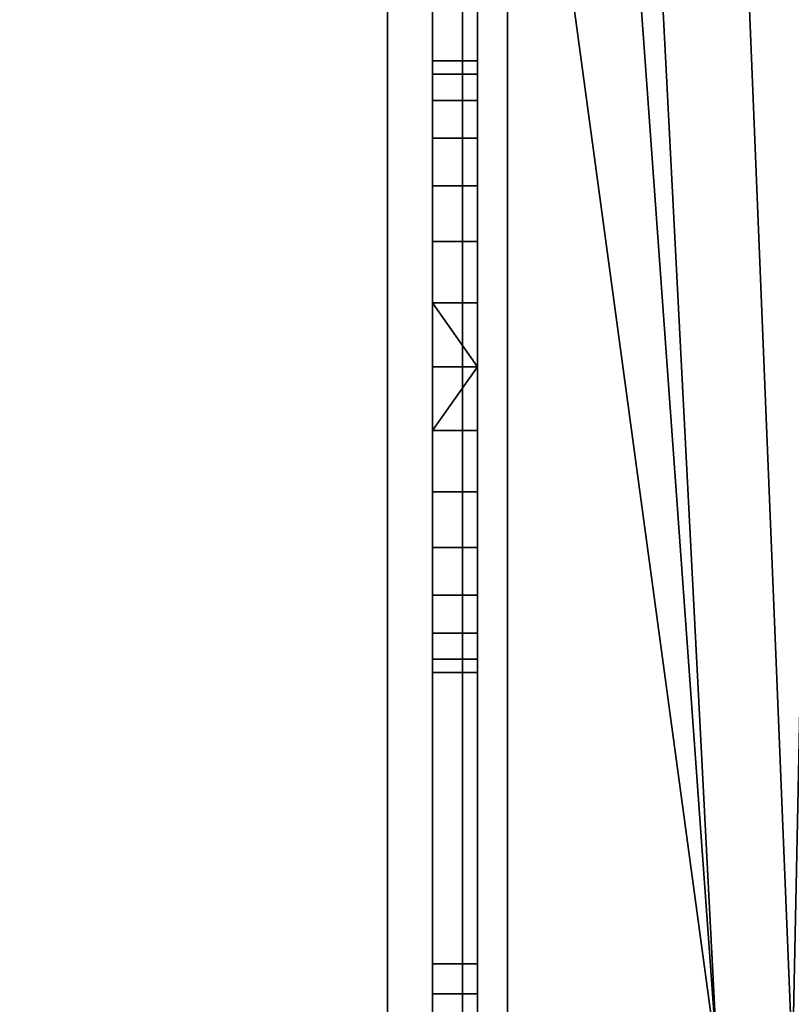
# Model space of a CAD drawing. Header units: millimetres. Extents: x -503 to 6703, y -110 to 249.
# Tile 653 of 656: x 2573 to 2599, y 21 to 54. Entities that reach past the tile are written whole.
import ezdxf

# ---------------------------------------------------------------- set-up
doc = ezdxf.new("R2010")
doc.units = ezdxf.units.MM
doc.layers.add('151', color=7, linetype='Continuous', true_color=0xffffff)

# ---------------------------------------------------------------- blocks, each defined once
blk = doc.blocks.new('UG_SURFACE_003')
at = {"layer": '151', "color": 252, "linetype": 'Continuous', "lineweight": 35}
for points in [[(3602.5, -9.3, 2212.25), (3602.5, 230.4, 2212.25), (2397.5, 230.4, 2212.25), (2397.5, -9.3, 2212.25)], [(2547.5, -9.3, 2062.25), (2547.5, 230.4, 2062.25), (3452.5, 230.4, 2062.25), (3452.5, -9.3, 2062.25)]]:
    blk.add_3dface(points, dxfattribs=at)
blk = doc.blocks.new('UG_SURFACE_263')
at = {"layer": '151', "color": 41, "linetype": 'Continuous', "lineweight": 35}
for points in [[(2587, 203.3, -5.75), (2596.5, 19.5, -5.75), (2581.35, 229.15, -5.75)], [(2589.5, 71, -5.75), (2581.35, 229.15, -5.75), (2596.5, 19.5, -5.75)], [(2596.5, 19.5, 2010.75), (2599, 19.5, 2008.25), (2603.35, 229.15, 2003.9), (2589.5, 71, 2017.75)], [(2591.5, 203.3, -5.75), (2591.5, 229.15, -5.75), (2603.35, 229.15, -5.75), (2603.35, 11.15, -5.75)], [(2587, 203.3, -5.75), (2591.5, 203.3, -5.75), (2599, 19.5, -5.75), (2596.5, 19.5, -5.75)], [(2599, 19.5, -5.75), (2591.5, 203.3, -5.75), (2603.35, 11.15, -5.75)], [(2589.5, 19, 2017.75), (2589.5, 71, 2017.75), (2589.5, 71, -5.75), (2589.5, 19, -5.75)], [(2589.5, 19, -5.75), (2589.5, 71, -5.75), (2596.5, 19.5, -5.75)], [(2596.5, 19.5, 2010.75), (2589.5, 71, 2017.75), (2589.5, 19, 2017.75)]]:
    blk.add_3dface(points, dxfattribs=at)
blk = doc.blocks.new('UG_SURFACE_270')
at = {"layer": '151', "color": 41, "linetype": 'Continuous', "lineweight": 35}
for points in [[(2589.5, 71, 2017.75), (2603.35, 229.15, 2003.9), (2599, 19.5, 2008.25), (2596.5, 19.5, 2010.75)], [(3410.5, 19, 2017.75), (3410.5, 71, 2017.75), (2589.5, 71, 2017.75), (2589.5, 19, 2017.75)], [(2589.5, 19, 2017.75), (2589.5, 71, 2017.75), (2596.5, 19.5, 2010.75)]]:
    blk.add_3dface(points, dxfattribs=at)
blk = doc.blocks.new('UG_SURFACE_284')
at = {"layer": '151', "color": 252, "linetype": 'Continuous', "lineweight": 35}
for points in [[(2585.5, 62.62, 2021.75), (2585.5, 62.62, -7.75), (2585.5, -26.22, -7.75), (2585.5, -26.22, 2021.75)], [(2587, -26.22, 2020.25), (2587, 62.62, 2020.25), (2585.5, 62.62, 2021.75), (2585.5, -26.22, 2021.75)], [(2587, 62.62, -7.75), (2587, -26.22, -7.75), (2585.5, -26.22, -7.75), (2585.5, 62.62, -7.75)], [(2587, 62.62, 2020.25), (2587, -26.22, 2020.25), (2587, -26.22, -7.75), (2587, 62.62, -7.75)]]:
    blk.add_3dface(points, dxfattribs=at)
blk = doc.blocks.new('UG_SURFACE_285')
at = {"layer": '151', "color": 252, "linetype": 'Continuous', "lineweight": 35}
for points in [[(2585.5, 62.62, 2021.75), (2585.5, 62.62, -7.75), (2585.5, -26.22, -7.75), (2585.5, -26.22, 2021.75)], [(2587, -26.22, 2020.25), (2587, 62.62, 2020.25), (2585.5, 62.62, 2021.75), (2585.5, -26.22, 2021.75)], [(2587, 62.62, -7.75), (2587, -26.22, -7.75), (2585.5, -26.22, -7.75), (2585.5, 62.62, -7.75)], [(2587, 62.62, 2020.25), (2587, -26.22, 2020.25), (2587, -26.22, -7.75), (2587, 62.62, -7.75)]]:
    blk.add_3dface(points, dxfattribs=at)
blk = doc.blocks.new('UG_SURFACE_286')
at = {"layer": '151', "color": 252, "linetype": 'Continuous', "lineweight": 35}
for points in [[(2585.5, -26.22, 2021.75), (3414.5, -26.22, 2021.75), (3414.5, 62.62, 2021.75), (2585.5, 62.62, 2021.75)], [(2587, 62.62, 2020.25), (2587, -26.22, 2020.25), (2585.5, -26.22, 2021.75), (2585.5, 62.62, 2021.75)], [(2587, -26.22, 2020.25), (2587, 62.62, 2020.25), (3413, 62.62, 2020.25), (3413, -26.22, 2020.25)]]:
    blk.add_3dface(points, dxfattribs=at)
blk = doc.blocks.new('UG_SURFACE_303')
at = {"layer": '151', "color": 252, "linetype": 'Continuous', "lineweight": 35}
for points in [[(2587, 69.5, -5.75), (2587, 48.725, 703.458), (2587, 51.577, 706.625)], [(2587, 69.5, -5.75), (2587, 40.569, 701.724), (2587, 44.831, 701.724)], [(2587, 51.577, 706.625), (2587, 52.894, 710.679), (2587, 69.5, -5.75)], [(2587, 52.894, 710.679), (2587, 40.569, 1278.724), (2587, 44.831, 1278.724), (2587, 69.5, -5.75)], [(2587, 69.5, -5.75), (2587, 36.675, 703.458), (2587, 40.569, 701.724)], [(2587, 69.5, -5.75), (2587, 22.801, 73.95), (2587, 22.801, 76.45), (2587, 51.577, 129.625)], [(2587, 69.5, 2006.25), (2587, 46.869, 1298.114), (2587, 52.894, 1864.679)], [(2587, 69.5, -5.75), (2587, 44.831, 1278.724), (2587, 48.725, 1280.458)], [(2587, 44.831, 701.724), (2587, 48.725, 703.458), (2587, 69.5, -5.75)], [(2587, 51.577, 129.625), (2587, 52.894, 133.679), (2587, 69.5, -5.75)], [(2587, 69.5, 2006.25), (2587, 52.448, 1868.917), (2587, 50.317, 1872.609)], [(2587, 69.5, 2006.25), (2587, 69.5, -5.75), (2587, 52.894, 1287.679)], [(2587, 48.725, 1280.458), (2587, 51.577, 1283.625), (2587, 69.5, -5.75)], [(2587, 52.894, 133.679), (2587, 33.823, 706.625), (2587, 36.675, 703.458), (2587, 69.5, -5.75)], [(2587, 52.894, 1864.679), (2587, 52.448, 1868.917), (2587, 69.5, 2006.25)], [(2587, 69.5, 2006.25), (2587, 52.448, 1291.917), (2587, 50.317, 1295.609)], [(2587, 51.577, 1283.625), (2587, 52.894, 1287.679), (2587, 69.5, -5.75)], [(2587, 52.894, 1287.679), (2587, 52.448, 1291.917), (2587, 69.5, 2006.25)], [(2587, 50.317, 1872.609), (2587, 46.869, 1875.114), (2587, 69.5, 2006.25)], [(2587, 50.317, 1295.609), (2587, 46.869, 1298.114), (2587, 69.5, 2006.25)], [(2587, 46.869, 1875.114), (2587, 42.7, 1876), (2587, 18.08, 2006.25), (2587, 69.5, 2006.25)], [(2587, 69.5, -5.75), (2587, 22.801, 60.05), (2587, 22.801, 62.55)], [(2587, 22.801, 62.55), (2587, 22.801, 73.95), (2587, 69.5, -5.75)], [(2587, 69.5, -5.75), (2587, 18.08, -5.75), (2587, 18.08, 60.05), (2587, 22.801, 60.05)], [(2588.5, 18.08, 2006.25), (2588.5, 69.5, 2006.25), (2587, 69.5, 2006.25), (2587, 18.08, 2006.25)], [(2587, 18.08, -5.75), (2587, 69.5, -5.75), (2588.5, 69.5, -5.75), (2588.5, 18.08, -5.75)], [(2588.5, 69.5, 2006.25), (2588.5, 52.448, 1291.917), (2588.5, 52.894, 1287.679)], [(2588.5, 69.5, -5.75), (2588.5, 48.725, 703.458), (2588.5, 52.448, 137.917), (2588.5, 52.894, 133.679)], [(2588.5, 69.5, 2006.25), (2588.5, 52.448, 714.917), (2588.5, 52.894, 710.679)], [(2588.5, 52.894, 1287.679), (2588.5, 46.869, 721.114), (2588.5, 69.5, 2006.25)], [(2588.5, 69.5, -5.75), (2588.5, 48.725, 126.458), (2588.5, 44.831, 124.724)], [(2588.5, 52.894, 133.679), (2588.5, 51.577, 129.625), (2588.5, 69.5, -5.75)], [(2588.5, 69.5, 2006.25), (2588.5, 50.317, 718.609), (2588.5, 52.448, 714.917)], [(2588.5, 52.894, 710.679), (2588.5, 69.5, -5.75), (2588.5, 69.5, 2006.25)], [(2588.5, 51.577, 129.625), (2588.5, 48.725, 126.458), (2588.5, 69.5, -5.75)], [(2588.5, 52.894, 710.679), (2588.5, 51.577, 706.625), (2588.5, 69.5, -5.75)], [(2588.5, 69.5, 2006.25), (2588.5, 46.869, 1298.114), (2588.5, 50.317, 1295.609)], [(2588.5, 69.5, 2006.25), (2588.5, 52.448, 1868.917), (2588.5, 52.894, 1864.679)], [(2588.5, 51.577, 706.625), (2588.5, 48.725, 703.458), (2588.5, 69.5, -5.75)], [(2588.5, 50.317, 1295.609), (2588.5, 52.448, 1291.917), (2588.5, 69.5, 2006.25)], [(2588.5, 69.5, 2006.25), (2588.5, 22.801, 1936.45), (2588.5, 22.801, 1933.95), (2588.5, 52.448, 1868.917)], [(2588.5, 46.869, 721.114), (2588.5, 50.317, 718.609), (2588.5, 69.5, 2006.25)], [(2588.5, 44.831, 124.724), (2588.5, 42.7, 124.5), (2588.5, 18.08, -5.75), (2588.5, 69.5, -5.75)], [(2588.5, 52.894, 1864.679), (2588.5, 42.7, 1299), (2588.5, 46.869, 1298.114), (2588.5, 69.5, 2006.25)], [(2588.5, 69.5, 2006.25), (2588.5, 18.08, 2006.25), (2588.5, 18.08, 1936.45), (2588.5, 22.801, 1936.45)], [(2588.5, 52.894, 1864.679), (2587, 52.894, 1864.679), (2587, 51.577, 1860.625), (2588.5, 51.577, 1860.625)], [(2588.5, 52.448, 1868.917), (2587, 52.448, 1868.917), (2587, 52.894, 1864.679), (2588.5, 52.894, 1864.679)], [(2588.5, 52.894, 1287.679), (2587, 52.894, 1287.679), (2587, 51.577, 1283.625), (2588.5, 51.577, 1283.625)], [(2588.5, 52.448, 1291.917), (2587, 52.448, 1291.917), (2587, 52.894, 1287.679), (2588.5, 52.894, 1287.679)], [(2588.5, 52.894, 710.679), (2587, 52.894, 710.679), (2587, 51.577, 706.625), (2588.5, 51.577, 706.625)], [(2588.5, 52.448, 714.917), (2587, 52.448, 714.917), (2587, 52.894, 710.679), (2588.5, 52.894, 710.679)], [(2588.5, 52.894, 133.679), (2587, 52.894, 133.679), (2587, 51.577, 129.625), (2588.5, 51.577, 129.625)], [(2588.5, 52.448, 137.917), (2587, 52.448, 137.917), (2587, 52.894, 133.679), (2588.5, 52.894, 133.679)], [(2587, 52.894, 710.679), (2587, 33.823, 1283.625), (2587, 36.675, 1280.458)], [(2587, 32.506, 1287.679), (2587, 33.823, 1283.625), (2587, 52.894, 710.679), (2587, 52.448, 714.917)], [(2587, 51.577, 1860.625), (2587, 52.894, 1864.679), (2587, 46.869, 1298.114)], [(2587, 32.506, 710.679), (2587, 33.823, 706.625), (2587, 52.894, 133.679), (2587, 52.448, 137.917)], [(2587, 36.675, 1280.458), (2587, 40.569, 1278.724), (2587, 52.894, 710.679)], [(2588.5, 52.894, 1287.679), (2588.5, 42.7, 722), (2588.5, 46.869, 721.114)], [(2588.5, 52.894, 1287.679), (2588.5, 38.531, 721.114), (2588.5, 42.7, 722)], [(2588.5, 52.894, 1287.679), (2588.5, 35.083, 718.609), (2588.5, 38.531, 721.114)], [(2588.5, 52.894, 1287.679), (2588.5, 51.577, 1283.625), (2588.5, 32.506, 710.679), (2588.5, 32.952, 714.917)], [(2588.5, 32.952, 714.917), (2588.5, 35.083, 718.609), (2588.5, 52.894, 1287.679)], [(2588.5, 52.894, 1864.679), (2588.5, 32.952, 1291.917), (2588.5, 35.083, 1295.609)], [(2588.5, 32.506, 1287.679), (2588.5, 32.952, 1291.917), (2588.5, 52.894, 1864.679), (2588.5, 51.577, 1860.625)], [(2588.5, 52.894, 1864.679), (2588.5, 38.531, 1298.114), (2588.5, 42.7, 1299)], [(2588.5, 35.083, 1295.609), (2588.5, 38.531, 1298.114), (2588.5, 52.894, 1864.679)], [(2588.5, 50.317, 1872.609), (2587, 50.317, 1872.609), (2587, 52.448, 1868.917), (2588.5, 52.448, 1868.917)], [(2588.5, 50.317, 1295.609), (2587, 50.317, 1295.609), (2587, 52.448, 1291.917), (2588.5, 52.448, 1291.917)], [(2588.5, 50.317, 718.609), (2587, 50.317, 718.609), (2587, 52.448, 714.917), (2588.5, 52.448, 714.917)], [(2588.5, 50.317, 141.609), (2587, 50.317, 141.609), (2587, 52.448, 137.917), (2588.5, 52.448, 137.917)], [(2587, 32.506, 710.679), (2587, 52.448, 137.917), (2587, 50.317, 141.609)], [(2587, 52.448, 714.917), (2587, 50.317, 718.609), (2587, 32.506, 1287.679)], [(2588.5, 50.317, 141.609), (2588.5, 52.448, 137.917), (2588.5, 48.725, 703.458)], [(2588.5, 50.317, 1872.609), (2588.5, 52.448, 1868.917), (2588.5, 22.801, 1933.95)], [(2588.5, 51.577, 1860.625), (2587, 51.577, 1860.625), (2587, 48.725, 1857.458), (2588.5, 48.725, 1857.458)], [(2588.5, 51.577, 1283.625), (2587, 51.577, 1283.625), (2587, 48.725, 1280.458), (2588.5, 48.725, 1280.458)], [(2588.5, 51.577, 706.625), (2587, 51.577, 706.625), (2587, 48.725, 703.458), (2588.5, 48.725, 703.458)], [(2588.5, 51.577, 129.625), (2587, 51.577, 129.625), (2587, 48.725, 126.458), (2588.5, 48.725, 126.458)], [(2587, 48.725, 1857.458), (2587, 51.577, 1860.625), (2587, 46.869, 1298.114)], [(2587, 48.725, 126.458), (2587, 51.577, 129.625), (2587, 22.801, 76.45)], [(2588.5, 32.506, 1287.679), (2588.5, 51.577, 1860.625), (2588.5, 48.725, 1857.458)], [(2588.5, 32.506, 710.679), (2588.5, 51.577, 1283.625), (2588.5, 48.725, 1280.458)], [(2588.5, 46.869, 1875.114), (2587, 46.869, 1875.114), (2587, 50.317, 1872.609), (2588.5, 50.317, 1872.609)], [(2588.5, 46.869, 1298.114), (2587, 46.869, 1298.114), (2587, 50.317, 1295.609), (2588.5, 50.317, 1295.609)], [(2588.5, 46.869, 721.114), (2587, 46.869, 721.114), (2587, 50.317, 718.609), (2588.5, 50.317, 718.609)], [(2588.5, 46.869, 144.114), (2587, 46.869, 144.114), (2587, 50.317, 141.609), (2588.5, 50.317, 141.609)], [(2587, 50.317, 141.609), (2587, 46.869, 144.114), (2587, 32.506, 710.679)], [(2587, 32.506, 1287.679), (2587, 50.317, 718.609), (2587, 46.869, 721.114)], [(2588.5, 46.869, 144.114), (2588.5, 50.317, 141.609), (2588.5, 48.725, 703.458)], [(2588.5, 50.317, 1872.609), (2588.5, 22.801, 1933.95), (2588.5, 22.801, 1922.55)], [(2588.5, 22.801, 1922.55), (2588.5, 22.801, 1920.05), (2588.5, 50.317, 1872.609)], [(2588.5, 46.869, 1875.114), (2588.5, 50.317, 1872.609), (2588.5, 22.801, 1920.05)], [(2588.5, 48.725, 1857.458), (2587, 48.725, 1857.458), (2587, 44.831, 1855.724), (2588.5, 44.831, 1855.724)], [(2588.5, 48.725, 1280.458), (2587, 48.725, 1280.458), (2587, 44.831, 1278.724), (2588.5, 44.831, 1278.724)], [(2588.5, 48.725, 703.458), (2587, 48.725, 703.458), (2587, 44.831, 701.724), (2588.5, 44.831, 701.724)], [(2588.5, 48.725, 126.458), (2587, 48.725, 126.458), (2587, 44.831, 124.724), (2588.5, 44.831, 124.724)], [(2587, 46.869, 1298.114), (2587, 44.831, 1855.724), (2587, 48.725, 1857.458)], [(2587, 44.831, 124.724), (2587, 48.725, 126.458), (2587, 22.801, 76.45)], [(2588.5, 46.869, 144.114), (2588.5, 48.725, 703.458), (2588.5, 44.831, 701.724)], [(2588.5, 48.725, 1857.458), (2588.5, 44.831, 1855.724), (2588.5, 32.506, 1287.679)], [(2588.5, 48.725, 1280.458), (2588.5, 44.831, 1278.724), (2588.5, 32.506, 710.679)], [(2588.5, 42.7, 1876), (2587, 42.7, 1876), (2587, 46.869, 1875.114), (2588.5, 46.869, 1875.114)], [(2588.5, 42.7, 1299), (2587, 42.7, 1299), (2587, 46.869, 1298.114), (2588.5, 46.869, 1298.114)], [(2588.5, 42.7, 722), (2587, 42.7, 722), (2587, 46.869, 721.114), (2588.5, 46.869, 721.114)], [(2588.5, 42.7, 145), (2587, 42.7, 145), (2587, 46.869, 144.114), (2588.5, 46.869, 144.114)], [(2587, 46.869, 144.114), (2587, 42.7, 145), (2587, 32.506, 710.679)], [(2587, 46.869, 721.114), (2587, 42.7, 722), (2587, 32.506, 1287.679)], [(2587, 40.569, 1855.724), (2587, 44.831, 1855.724), (2587, 46.869, 1298.114), (2587, 42.7, 1299)], [(2588.5, 44.831, 701.724), (2588.5, 42.7, 701.5), (2588.5, 42.7, 145), (2588.5, 46.869, 144.114)], [(2588.5, 42.7, 1876), (2588.5, 46.869, 1875.114), (2588.5, 22.801, 1920.05)], [(2587, 44.831, 1855.724), (2587, 40.569, 1855.724), (2588.5, 42.7, 1855.5)], [(2588.5, 42.7, 1855.5), (2588.5, 44.831, 1855.724), (2587, 44.831, 1855.724)], [(2587, 44.831, 1278.724), (2587, 40.569, 1278.724), (2588.5, 42.7, 1278.5)], [(2588.5, 42.7, 1278.5), (2588.5, 44.831, 1278.724), (2587, 44.831, 1278.724)], [(2587, 44.831, 701.724), (2587, 40.569, 701.724), (2588.5, 42.7, 701.5)], [(2588.5, 42.7, 701.5), (2588.5, 44.831, 701.724), (2587, 44.831, 701.724)], [(2587, 44.831, 124.724), (2587, 40.569, 124.724), (2588.5, 42.7, 124.5)], [(2588.5, 42.7, 124.5), (2588.5, 44.831, 124.724), (2587, 44.831, 124.724)], [(2587, 22.801, 76.45), (2587, 40.569, 124.724), (2587, 44.831, 124.724)], [(2588.5, 44.831, 1855.724), (2588.5, 42.7, 1855.5), (2588.5, 32.506, 1287.679)], [(2588.5, 44.831, 1278.724), (2588.5, 42.7, 1278.5), (2588.5, 32.506, 710.679)], [(2587, 40.569, 1855.724), (2588.5, 40.569, 1855.724), (2588.5, 42.7, 1855.5)], [(2588.5, 38.531, 1875.114), (2587, 38.531, 1875.114), (2587, 42.7, 1876), (2588.5, 42.7, 1876)], [(2587, 40.569, 1278.724), (2588.5, 40.569, 1278.724), (2588.5, 42.7, 1278.5)], [(2588.5, 38.531, 1298.114), (2587, 38.531, 1298.114), (2587, 42.7, 1299), (2588.5, 42.7, 1299)], [(2587, 40.569, 701.724), (2588.5, 40.569, 701.724), (2588.5, 42.7, 701.5)], [(2588.5, 38.531, 721.114), (2587, 38.531, 721.114), (2587, 42.7, 722), (2588.5, 42.7, 722)], [(2587, 40.569, 124.724), (2588.5, 40.569, 124.724), (2588.5, 42.7, 124.5)], [(2588.5, 38.531, 144.114), (2587, 38.531, 144.114), (2587, 42.7, 145), (2588.5, 42.7, 145)], [(2587, 42.7, 1876), (2587, 22.801, 1920.05), (2587, 22.801, 1922.55)], [(2587, 18.08, 1920.05), (2587, 22.801, 1920.05), (2587, 42.7, 1876), (2587, 38.531, 1875.114)], [(2587, 42.7, 1299), (2587, 32.506, 1864.679), (2587, 33.823, 1860.625)], [(2587, 42.7, 1876), (2587, 22.801, 1933.95), (2587, 22.801, 1936.45)], [(2587, 22.801, 1922.55), (2587, 22.801, 1933.95), (2587, 42.7, 1876)], [(2587, 32.506, 1864.679), (2587, 42.7, 1299), (2587, 22.801, 1623.95), (2587, 22.801, 1626.45)], [(2587, 42.7, 1299), (2587, 22.801, 1610.05), (2587, 22.801, 1612.55)], [(2587, 42.7, 1299), (2587, 38.531, 1298.114), (2587, 22.801, 1313.95), (2587, 22.801, 1316.45)], [(2587, 33.823, 1860.625), (2587, 36.675, 1857.458), (2587, 42.7, 1299)], [(2587, 36.675, 1857.458), (2587, 40.569, 1855.724), (2587, 42.7, 1299)], [(2587, 22.801, 1936.45), (2587, 18.08, 2006.25), (2587, 42.7, 1876)], [(2587, 22.801, 1612.55), (2587, 22.801, 1623.95), (2587, 42.7, 1299)], [(2587, 22.801, 1316.45), (2587, 22.801, 1610.05), (2587, 42.7, 1299)], [(2587, 18.08, 990.05), (2587, 22.801, 990.05), (2587, 42.7, 722), (2587, 38.531, 721.114)], [(2587, 32.506, 1287.679), (2587, 42.7, 722), (2587, 22.801, 1003.95), (2587, 22.801, 1006.45)], [(2587, 42.7, 722), (2587, 22.801, 990.05), (2587, 22.801, 992.55)], [(2587, 18.08, 370.05), (2587, 22.801, 370.05), (2587, 42.7, 145), (2587, 38.531, 144.114)], [(2587, 22.801, 992.55), (2587, 22.801, 1003.95), (2587, 42.7, 722)], [(2587, 32.506, 710.679), (2587, 42.7, 145), (2587, 22.801, 693.95), (2587, 22.801, 696.45)], [(2587, 42.7, 145), (2587, 22.801, 680.05), (2587, 22.801, 682.55)], [(2587, 42.7, 145), (2587, 22.801, 383.95), (2587, 22.801, 386.45)], [(2587, 22.801, 682.55), (2587, 22.801, 693.95), (2587, 42.7, 145)], [(2587, 22.801, 386.45), (2587, 22.801, 680.05), (2587, 42.7, 145)], [(2587, 42.7, 145), (2587, 22.801, 370.05), (2587, 22.801, 372.55)], [(2587, 22.801, 372.55), (2587, 22.801, 383.95), (2587, 42.7, 145)], [(2588.5, 42.7, 145), (2588.5, 18.08, 322.783), (2588.5, 18.08, 273.017)], [(2588.5, 42.7, 145), (2588.5, 22.801, 370.05), (2588.5, 18.08, 370.05), (2588.5, 18.08, 322.783)], [(2588.5, 42.7, 1855.5), (2588.5, 40.569, 1855.724), (2588.5, 22.801, 1626.45), (2588.5, 22.801, 1623.95)], [(2588.5, 42.7, 145), (2588.5, 22.801, 682.55), (2588.5, 22.801, 680.05)], [(2588.5, 22.801, 1623.95), (2588.5, 32.506, 1287.679), (2588.5, 42.7, 1855.5)], [(2588.5, 22.801, 76.45), (2588.5, 42.7, 124.5), (2588.5, 40.569, 124.724)], [(2588.5, 42.7, 145), (2588.5, 22.801, 693.95), (2588.5, 22.801, 682.55)], [(2588.5, 22.801, 680.05), (2588.5, 22.801, 386.45), (2588.5, 42.7, 145)], [(2588.5, 42.7, 1278.5), (2588.5, 18.08, 1123.39), (2588.5, 18.08, 1063.67)], [(2588.5, 22.801, 386.45), (2588.5, 22.801, 383.95), (2588.5, 42.7, 145)], [(2588.5, 22.801, 693.95), (2588.5, 42.7, 145), (2588.5, 42.7, 701.5), (2588.5, 40.569, 701.724)], [(2588.5, 42.7, 1278.5), (2588.5, 40.569, 1278.724), (2588.5, 18.08, 1183.11), (2588.5, 18.08, 1123.39)], [(2588.5, 18.08, 273.017), (2588.5, 18.08, 223.25), (2588.5, 38.531, 144.114), (2588.5, 42.7, 145)], [(2588.5, 42.7, 145), (2588.5, 22.801, 383.95), (2588.5, 22.801, 372.55)], [(2588.5, 18.08, 1063.67), (2588.5, 18.08, 1006.45), (2588.5, 22.801, 1006.45), (2588.5, 42.7, 1278.5)], [(2588.5, 22.801, 372.55), (2588.5, 22.801, 370.05), (2588.5, 42.7, 145)], [(2588.5, 22.801, 1920.05), (2588.5, 38.531, 1875.114), (2588.5, 42.7, 1876)], [(2588.5, 22.801, 1006.45), (2588.5, 22.801, 1003.95), (2588.5, 32.506, 710.679), (2588.5, 42.7, 1278.5)], [(2588.5, 42.7, 124.5), (2588.5, 22.801, 62.55), (2588.5, 22.801, 60.05)], [(2588.5, 22.801, 60.05), (2588.5, 18.08, -5.75), (2588.5, 42.7, 124.5)], [(2588.5, 22.801, 62.55), (2588.5, 42.7, 124.5), (2588.5, 22.801, 73.95)], [(2588.5, 22.801, 76.45), (2588.5, 22.801, 73.95), (2588.5, 42.7, 124.5)], [(2588.5, 40.569, 1855.724), (2587, 40.569, 1855.724), (2587, 36.675, 1857.458), (2588.5, 36.675, 1857.458)], [(2588.5, 40.569, 1278.724), (2587, 40.569, 1278.724), (2587, 36.675, 1280.458), (2588.5, 36.675, 1280.458)], [(2588.5, 40.569, 701.724), (2587, 40.569, 701.724), (2587, 36.675, 703.458), (2588.5, 36.675, 703.458)], [(2588.5, 40.569, 124.724), (2587, 40.569, 124.724), (2587, 36.675, 126.458), (2588.5, 36.675, 126.458)], [(2587, 22.801, 76.45), (2587, 18.08, 76.45), (2587, 36.675, 126.458), (2587, 40.569, 124.724)], [(2588.5, 40.569, 1855.724), (2588.5, 36.675, 1857.458), (2588.5, 22.801, 1626.45)], [(2588.5, 40.569, 124.724), (2588.5, 36.675, 126.458), (2588.5, 18.08, 76.45), (2588.5, 22.801, 76.45)], [(2588.5, 40.569, 701.724), (2588.5, 36.675, 703.458), (2588.5, 22.801, 693.95)], [(2588.5, 40.569, 1278.724), (2588.5, 36.675, 1280.458), (2588.5, 18.08, 1242.83), (2588.5, 18.08, 1183.11)], [(2588.5, 35.083, 1872.609), (2587, 35.083, 1872.609), (2587, 38.531, 1875.114), (2588.5, 38.531, 1875.114)], [(2588.5, 35.083, 1295.609), (2587, 35.083, 1295.609), (2587, 38.531, 1298.114), (2588.5, 38.531, 1298.114)], [(2588.5, 35.083, 718.609), (2587, 35.083, 718.609), (2587, 38.531, 721.114), (2588.5, 38.531, 721.114)], [(2588.5, 35.083, 141.609), (2587, 35.083, 141.609), (2587, 38.531, 144.114), (2588.5, 38.531, 144.114)], [(2587, 18.08, 1920.05), (2587, 38.531, 1875.114), (2587, 35.083, 1872.609)], [(2587, 22.801, 1302.55), (2587, 22.801, 1313.95), (2587, 38.531, 1298.114), (2587, 35.083, 1295.609)], [(2587, 18.08, 370.05), (2587, 38.531, 144.114), (2587, 35.083, 141.609)], [(2587, 38.531, 721.114), (2587, 35.083, 718.609), (2587, 18.08, 990.05)], [(2588.5, 35.083, 141.609), (2588.5, 38.531, 144.114), (2588.5, 18.08, 223.25), (2588.5, 18.08, 173.483)], [(2588.5, 35.083, 1872.609), (2588.5, 38.531, 1875.114), (2588.5, 22.801, 1920.05)], [(2588.5, 36.675, 1857.458), (2587, 36.675, 1857.458), (2587, 33.823, 1860.625), (2588.5, 33.823, 1860.625)], [(2588.5, 36.675, 1280.458), (2587, 36.675, 1280.458), (2587, 33.823, 1283.625), (2588.5, 33.823, 1283.625)], [(2588.5, 36.675, 703.458), (2587, 36.675, 703.458), (2587, 33.823, 706.625), (2588.5, 33.823, 706.625)], [(2588.5, 36.675, 126.458), (2587, 36.675, 126.458), (2587, 33.823, 129.625), (2588.5, 33.823, 129.625)], [(2587, 33.823, 129.625), (2587, 36.675, 126.458), (2587, 18.08, 76.45)], [(2588.5, 18.08, 123.717), (2588.5, 18.08, 76.45), (2588.5, 36.675, 126.458), (2588.5, 33.823, 129.625)], [(2588.5, 36.675, 1857.458), (2588.5, 33.823, 1860.625), (2588.5, 22.801, 1626.45)], [(2588.5, 18.08, 1242.83), (2588.5, 36.675, 1280.458), (2588.5, 33.823, 1283.625)], [(2588.5, 36.675, 703.458), (2588.5, 33.823, 706.625), (2588.5, 22.801, 696.45), (2588.5, 22.801, 693.95)], [(2588.5, 32.952, 1868.917), (2587, 32.952, 1868.917), (2587, 35.083, 1872.609), (2588.5, 35.083, 1872.609)], [(2588.5, 32.952, 1291.917), (2587, 32.952, 1291.917), (2587, 35.083, 1295.609), (2588.5, 35.083, 1295.609)], [(2588.5, 32.952, 714.917), (2587, 32.952, 714.917), (2587, 35.083, 718.609), (2588.5, 35.083, 718.609)], [(2588.5, 32.952, 137.917), (2587, 32.952, 137.917), (2587, 35.083, 141.609), (2588.5, 35.083, 141.609)], [(2587, 35.083, 1872.609), (2587, 32.952, 1868.917), (2587, 18.08, 1920.05)], [(2587, 18.08, 990.05), (2587, 35.083, 718.609), (2587, 32.952, 714.917)], [(2587, 35.083, 1295.609), (2587, 32.952, 1291.917), (2587, 22.801, 1300.05), (2587, 22.801, 1302.55)], [(2587, 35.083, 141.609), (2587, 32.952, 137.917), (2587, 18.08, 370.05)], [(2588.5, 18.08, 173.483), (2588.5, 32.952, 137.917), (2588.5, 35.083, 141.609)], [(2588.5, 22.801, 1920.05), (2588.5, 32.952, 1868.917), (2588.5, 35.083, 1872.609)], [(2588.5, 33.823, 1860.625), (2587, 33.823, 1860.625), (2587, 32.506, 1864.679), (2588.5, 32.506, 1864.679)], [(2588.5, 33.823, 1283.625), (2587, 33.823, 1283.625), (2587, 32.506, 1287.679), (2588.5, 32.506, 1287.679)], [(2588.5, 33.823, 706.625), (2587, 33.823, 706.625), (2587, 32.506, 710.679), (2588.5, 32.506, 710.679)], [(2588.5, 33.823, 129.625), (2587, 33.823, 129.625), (2587, 32.506, 133.679), (2588.5, 32.506, 133.679)], [(2587, 18.08, 76.45), (2587, 32.506, 133.679), (2587, 33.823, 129.625)], [(2588.5, 33.823, 129.625), (2588.5, 32.506, 133.679), (2588.5, 18.08, 123.717)], [(2588.5, 18.08, 696.45), (2588.5, 22.801, 696.45), (2588.5, 33.823, 706.625), (2588.5, 32.506, 710.679)], [(2588.5, 33.823, 1860.625), (2588.5, 32.506, 1864.679), (2588.5, 22.801, 1626.45)], [(2588.5, 33.823, 1283.625), (2588.5, 22.801, 1300.05), (2588.5, 18.08, 1300.05), (2588.5, 18.08, 1242.83)], [(2588.5, 33.823, 1283.625), (2588.5, 22.801, 1313.95), (2588.5, 22.801, 1302.55)], [(2588.5, 22.801, 1313.95), (2588.5, 33.823, 1283.625), (2588.5, 32.506, 1287.679)], [(2588.5, 22.801, 1302.55), (2588.5, 22.801, 1300.05), (2588.5, 33.823, 1283.625)], [(2588.5, 32.506, 1864.679), (2587, 32.506, 1864.679), (2587, 32.952, 1868.917), (2588.5, 32.952, 1868.917)], [(2588.5, 32.506, 1287.679), (2587, 32.506, 1287.679), (2587, 32.952, 1291.917), (2588.5, 32.952, 1291.917)], [(2588.5, 32.506, 710.679), (2587, 32.506, 710.679), (2587, 32.952, 714.917), (2588.5, 32.952, 714.917)], [(2588.5, 32.506, 133.679), (2587, 32.506, 133.679), (2587, 32.952, 137.917), (2588.5, 32.952, 137.917)], [(2587, 18.08, 1920.05), (2587, 32.952, 1868.917), (2587, 32.506, 1864.679)], [(2587, 18.08, 1300.05), (2587, 22.801, 1300.05), (2587, 32.952, 1291.917), (2587, 32.506, 1287.679)], [(2587, 22.801, 696.45), (2587, 32.952, 714.917), (2587, 32.506, 710.679)], [(2587, 18.08, 76.45), (2587, 18.08, 370.05), (2587, 32.952, 137.917), (2587, 32.506, 133.679)], [(2587, 32.952, 714.917), (2587, 22.801, 696.45), (2587, 18.08, 696.45), (2587, 18.08, 990.05)], [(2588.5, 32.506, 133.679), (2588.5, 32.952, 137.917), (2588.5, 18.08, 173.483), (2588.5, 18.08, 123.717)], [(2588.5, 32.506, 1864.679), (2588.5, 32.952, 1868.917), (2588.5, 22.801, 1920.05)], [(2587, 32.506, 1864.679), (2587, 22.801, 1626.45), (2587, 18.08, 1626.45), (2587, 18.08, 1920.05)], [(2587, 32.506, 1287.679), (2587, 22.801, 1006.45), (2587, 18.08, 1006.45), (2587, 18.08, 1300.05)], [(2588.5, 32.506, 710.679), (2588.5, 22.801, 1003.95), (2588.5, 22.801, 992.55)], [(2588.5, 22.801, 992.55), (2588.5, 22.801, 990.05), (2588.5, 32.506, 710.679)], [(2588.5, 22.801, 990.05), (2588.5, 18.08, 696.45), (2588.5, 32.506, 710.679)], [(2588.5, 32.506, 1287.679), (2588.5, 22.801, 1612.55), (2588.5, 22.801, 1610.05)], [(2588.5, 22.801, 1920.05), (2588.5, 22.801, 1626.45), (2588.5, 32.506, 1864.679)], [(2588.5, 32.506, 1287.679), (2588.5, 22.801, 1623.95), (2588.5, 22.801, 1612.55)], [(2588.5, 22.801, 1610.05), (2588.5, 22.801, 1316.45), (2588.5, 32.506, 1287.679)], [(2588.5, 22.801, 1316.45), (2588.5, 22.801, 1313.95), (2588.5, 32.506, 1287.679)], [(2587, 22.801, 76.45), (2587, 22.801, 73.95), (2588.5, 22.801, 73.95), (2588.5, 22.801, 76.45)], [(2587, 22.801, 73.95), (2587, 21.801, 73.95), (2588.5, 21.801, 73.95), (2588.5, 22.801, 73.95)], [(2587, 21.801, 62.55), (2587, 22.801, 62.55), (2588.5, 22.801, 62.55), (2588.5, 21.801, 62.55)], [(2587, 22.801, 62.55), (2587, 22.801, 60.05), (2588.5, 22.801, 60.05), (2588.5, 22.801, 62.55)], [(2587, 22.801, 1936.45), (2587, 22.801, 1933.95), (2588.5, 22.801, 1933.95), (2588.5, 22.801, 1936.45)], [(2587, 22.801, 1933.95), (2587, 21.801, 1933.95), (2588.5, 21.801, 1933.95), (2588.5, 22.801, 1933.95)], [(2587, 21.801, 1922.55), (2587, 22.801, 1922.55), (2588.5, 22.801, 1922.55), (2588.5, 21.801, 1922.55)], [(2587, 22.801, 1922.55), (2587, 22.801, 1920.05), (2588.5, 22.801, 1920.05), (2588.5, 22.801, 1922.55)], [(2587, 22.801, 1626.45), (2587, 22.801, 1623.95), (2588.5, 22.801, 1623.95), (2588.5, 22.801, 1626.45)], [(2587, 22.801, 1623.95), (2587, 21.801, 1623.95), (2588.5, 21.801, 1623.95), (2588.5, 22.801, 1623.95)], [(2587, 21.801, 1612.55), (2587, 22.801, 1612.55), (2588.5, 22.801, 1612.55), (2588.5, 21.801, 1612.55)], [(2587, 22.801, 1612.55), (2587, 22.801, 1610.05), (2588.5, 22.801, 1610.05), (2588.5, 22.801, 1612.55)], [(2587, 22.801, 1316.45), (2587, 22.801, 1313.95), (2588.5, 22.801, 1313.95), (2588.5, 22.801, 1316.45)], [(2587, 22.801, 1313.95), (2587, 21.801, 1313.95), (2588.5, 21.801, 1313.95), (2588.5, 22.801, 1313.95)], [(2587, 21.801, 1302.55), (2587, 22.801, 1302.55), (2588.5, 22.801, 1302.55), (2588.5, 21.801, 1302.55)], [(2587, 22.801, 1302.55), (2587, 22.801, 1300.05), (2588.5, 22.801, 1300.05), (2588.5, 22.801, 1302.55)], [(2587, 22.801, 1006.45), (2587, 22.801, 1003.95), (2588.5, 22.801, 1003.95), (2588.5, 22.801, 1006.45)], [(2587, 22.801, 1003.95), (2587, 21.801, 1003.95), (2588.5, 21.801, 1003.95), (2588.5, 22.801, 1003.95)], [(2587, 21.801, 992.55), (2587, 22.801, 992.55), (2588.5, 22.801, 992.55), (2588.5, 21.801, 992.55)], [(2587, 22.801, 992.55), (2587, 22.801, 990.05), (2588.5, 22.801, 990.05), (2588.5, 22.801, 992.55)], [(2587, 22.801, 696.45), (2587, 22.801, 693.95), (2588.5, 22.801, 693.95), (2588.5, 22.801, 696.45)], [(2587, 22.801, 693.95), (2587, 21.801, 693.95), (2588.5, 21.801, 693.95), (2588.5, 22.801, 693.95)], [(2587, 21.801, 682.55), (2587, 22.801, 682.55), (2588.5, 22.801, 682.55), (2588.5, 21.801, 682.55)], [(2587, 22.801, 682.55), (2587, 22.801, 680.05), (2588.5, 22.801, 680.05), (2588.5, 22.801, 682.55)], [(2587, 22.801, 386.45), (2587, 22.801, 383.95), (2588.5, 22.801, 383.95), (2588.5, 22.801, 386.45)], [(2587, 22.801, 383.95), (2587, 21.801, 383.95), (2588.5, 21.801, 383.95), (2588.5, 22.801, 383.95)], [(2587, 21.801, 372.55), (2587, 22.801, 372.55), (2588.5, 22.801, 372.55), (2588.5, 21.801, 372.55)], [(2587, 22.801, 372.55), (2587, 22.801, 370.05), (2588.5, 22.801, 370.05), (2588.5, 22.801, 372.55)], [(2587, 18.08, 76.45), (2587, 22.801, 76.45), (2588.5, 22.801, 76.45), (2588.5, 18.08, 76.45)], [(2588.5, 18.08, 370.05), (2588.5, 22.801, 370.05), (2587, 22.801, 370.05), (2587, 18.08, 370.05)], [(2587, 18.08, 386.45), (2587, 22.801, 386.45), (2588.5, 22.801, 386.45), (2588.5, 18.08, 386.45)], [(2588.5, 18.08, 680.05), (2588.5, 22.801, 680.05), (2587, 22.801, 680.05), (2587, 18.08, 680.05)], [(2587, 18.08, 696.45), (2587, 22.801, 696.45), (2588.5, 22.801, 696.45), (2588.5, 18.08, 696.45)], [(2588.5, 18.08, 990.05), (2588.5, 22.801, 990.05), (2587, 22.801, 990.05), (2587, 18.08, 990.05)], [(2587, 18.08, 1006.45), (2587, 22.801, 1006.45), (2588.5, 22.801, 1006.45), (2588.5, 18.08, 1006.45)], [(2588.5, 18.08, 1300.05), (2588.5, 22.801, 1300.05), (2587, 22.801, 1300.05), (2587, 18.08, 1300.05)], [(2587, 18.08, 1316.45), (2587, 22.801, 1316.45), (2588.5, 22.801, 1316.45), (2588.5, 18.08, 1316.45)], [(2588.5, 18.08, 1610.05), (2588.5, 22.801, 1610.05), (2587, 22.801, 1610.05), (2587, 18.08, 1610.05)], [(2587, 18.08, 1626.45), (2587, 22.801, 1626.45), (2588.5, 22.801, 1626.45), (2588.5, 18.08, 1626.45)], [(2588.5, 18.08, 1920.05), (2588.5, 22.801, 1920.05), (2587, 22.801, 1920.05), (2587, 18.08, 1920.05)], [(2587, 22.801, 1922.55), (2587, 21.801, 1922.55), (2587, 21.801, 1933.95), (2587, 22.801, 1933.95)], [(2587, 22.801, 1316.45), (2587, 18.08, 1316.45), (2587, 18.08, 1610.05), (2587, 22.801, 1610.05)], [(2587, 22.801, 1612.55), (2587, 21.801, 1612.55), (2587, 21.801, 1623.95), (2587, 22.801, 1623.95)], [(2587, 22.801, 1302.55), (2587, 21.801, 1302.55), (2587, 21.801, 1313.95), (2587, 22.801, 1313.95)], [(2587, 22.801, 992.55), (2587, 21.801, 992.55), (2587, 21.801, 1003.95), (2587, 22.801, 1003.95)], [(2587, 22.801, 386.45), (2587, 18.08, 386.45), (2587, 18.08, 680.05), (2587, 22.801, 680.05)], [(2587, 22.801, 682.55), (2587, 21.801, 682.55), (2587, 21.801, 693.95), (2587, 22.801, 693.95)], [(2587, 22.801, 372.55), (2587, 21.801, 372.55), (2587, 21.801, 383.95), (2587, 22.801, 383.95)], [(2587, 22.801, 62.55), (2587, 21.801, 62.55), (2587, 21.801, 73.95), (2587, 22.801, 73.95)], [(2587, 22.801, 1936.45), (2587, 18.08, 1936.45), (2587, 18.08, 2006.25)], [(2587, 18.08, 1936.45), (2587, 22.801, 1936.45), (2588.5, 22.801, 1936.45), (2588.5, 18.08, 1936.45)], [(2588.5, 18.08, 60.05), (2588.5, 22.801, 60.05), (2587, 22.801, 60.05), (2587, 18.08, 60.05)], [(2588.5, 22.801, 990.05), (2588.5, 18.08, 793.483), (2588.5, 18.08, 743.717)], [(2588.5, 22.801, 386.45), (2588.5, 18.08, 483.483), (2588.5, 18.08, 433.717)], [(2588.5, 18.08, 743.717), (2588.5, 18.08, 696.45), (2588.5, 22.801, 990.05)], [(2588.5, 22.801, 386.45), (2588.5, 22.801, 680.05), (2588.5, 18.08, 533.25), (2588.5, 18.08, 483.483)], [(2588.5, 22.801, 990.05), (2588.5, 18.08, 843.25), (2588.5, 18.08, 793.483)], [(2588.5, 22.801, 680.05), (2588.5, 18.08, 583.017), (2588.5, 18.08, 533.25)], [(2588.5, 22.801, 990.05), (2588.5, 18.08, 893.017), (2588.5, 18.08, 843.25)], [(2588.5, 22.801, 680.05), (2588.5, 18.08, 632.783), (2588.5, 18.08, 583.017)], [(2588.5, 22.801, 990.05), (2588.5, 18.08, 942.783), (2588.5, 18.08, 893.017)], [(2588.5, 18.08, 433.717), (2588.5, 18.08, 386.45), (2588.5, 22.801, 386.45)], [(2588.5, 22.801, 1316.45), (2588.5, 18.08, 1433.39), (2588.5, 18.08, 1373.67)], [(2588.5, 22.801, 1626.45), (2588.5, 18.08, 1743.39), (2588.5, 18.08, 1683.67)], [(2588.5, 22.801, 680.05), (2588.5, 18.08, 680.05), (2588.5, 18.08, 632.783)], [(2588.5, 22.801, 1316.45), (2588.5, 22.801, 1610.05), (2588.5, 18.08, 1493.11), (2588.5, 18.08, 1433.39)], [(2588.5, 22.801, 1626.45), (2588.5, 22.801, 1920.05), (2588.5, 18.08, 1803.11), (2588.5, 18.08, 1743.39)], [(2588.5, 22.801, 383.95), (2588.5, 21.801, 383.95), (2588.5, 21.801, 372.55), (2588.5, 22.801, 372.55)], [(2588.5, 22.801, 693.95), (2588.5, 21.801, 693.95), (2588.5, 21.801, 682.55), (2588.5, 22.801, 682.55)], [(2588.5, 22.801, 990.05), (2588.5, 18.08, 990.05), (2588.5, 18.08, 942.783)], [(2588.5, 22.801, 1610.05), (2588.5, 18.08, 1552.83), (2588.5, 18.08, 1493.11)], [(2588.5, 22.801, 1920.05), (2588.5, 18.08, 1862.83), (2588.5, 18.08, 1803.11)], [(2588.5, 22.801, 1003.95), (2588.5, 21.801, 1003.95), (2588.5, 21.801, 992.55), (2588.5, 22.801, 992.55)], [(2588.5, 18.08, 1373.67), (2588.5, 18.08, 1316.45), (2588.5, 22.801, 1316.45)], [(2588.5, 22.801, 1920.05), (2588.5, 18.08, 1920.05), (2588.5, 18.08, 1862.83)], [(2588.5, 22.801, 1313.95), (2588.5, 21.801, 1313.95), (2588.5, 21.801, 1302.55), (2588.5, 22.801, 1302.55)], [(2588.5, 22.801, 1610.05), (2588.5, 18.08, 1610.05), (2588.5, 18.08, 1552.83)], [(2588.5, 18.08, 1683.67), (2588.5, 18.08, 1626.45), (2588.5, 22.801, 1626.45)], [(2588.5, 22.801, 1623.95), (2588.5, 21.801, 1623.95), (2588.5, 21.801, 1612.55), (2588.5, 22.801, 1612.55)], [(2588.5, 22.801, 1933.95), (2588.5, 21.801, 1933.95), (2588.5, 21.801, 1922.55), (2588.5, 22.801, 1922.55)], [(2588.5, 22.801, 73.95), (2588.5, 21.801, 73.95), (2588.5, 21.801, 62.55), (2588.5, 22.801, 62.55)], [(2588.5, 22.801, 60.05), (2588.5, 18.08, 60.05), (2588.5, 18.08, -5.75)], [(2587, 21.801, 73.95), (2587, 21.801, 62.55), (2588.5, 21.801, 62.55), (2588.5, 21.801, 73.95)], [(2587, 21.801, 1933.95), (2587, 21.801, 1922.55), (2588.5, 21.801, 1922.55), (2588.5, 21.801, 1933.95)], [(2587, 21.801, 1623.95), (2587, 21.801, 1612.55), (2588.5, 21.801, 1612.55), (2588.5, 21.801, 1623.95)], [(2587, 21.801, 1313.95), (2587, 21.801, 1302.55), (2588.5, 21.801, 1302.55), (2588.5, 21.801, 1313.95)], [(2587, 21.801, 1003.95), (2587, 21.801, 992.55), (2588.5, 21.801, 992.55), (2588.5, 21.801, 1003.95)], [(2587, 21.801, 693.95), (2587, 21.801, 682.55), (2588.5, 21.801, 682.55), (2588.5, 21.801, 693.95)], [(2587, 21.801, 383.95), (2587, 21.801, 372.55), (2588.5, 21.801, 372.55), (2588.5, 21.801, 383.95)]]:
    blk.add_3dface(points, dxfattribs=at)
blk = doc.blocks.new('UG_SURFACE_304')
at = {"layer": '151', "color": 252, "linetype": 'Continuous', "lineweight": 35}
for points in [[(3412, 69.5, 2020.25), (2588, 69.5, 2020.25), (2639.3, 22.801, 2020.25), (2641.8, 22.801, 2020.25)], [(2588, 69.5, 2020.25), (2588, 18.08, 2020.25), (2639.3, 18.08, 2020.25), (2639.3, 22.801, 2020.25)], [(2588, 69.5, 2018.75), (2653.2, 22.801, 2018.75), (2641.8, 22.801, 2018.75)], [(2641.8, 22.801, 2018.75), (2639.3, 22.801, 2018.75), (2588, 69.5, 2018.75)], [(2588, 69.5, 2018.75), (2807.633, 22.801, 2018.75), (2655.7, 22.801, 2018.75)], [(2655.7, 22.801, 2018.75), (2653.2, 22.801, 2018.75), (2588, 69.5, 2018.75)], [(2588, 69.5, 2018.75), (2821.533, 22.801, 2018.75), (2810.133, 22.801, 2018.75)], [(2588, 69.5, 2018.75), (3178.467, 22.801, 2018.75), (3175.967, 22.801, 2018.75)], [(2810.133, 22.801, 2018.75), (2807.633, 22.801, 2018.75), (2588, 69.5, 2018.75)], [(2588, 69.5, 2018.75), (3189.867, 22.801, 2018.75), (3178.467, 22.801, 2018.75)], [(3175.967, 22.801, 2018.75), (2824.033, 22.801, 2018.75), (2588, 69.5, 2018.75)], [(2824.033, 22.801, 2018.75), (2821.533, 22.801, 2018.75), (2588, 69.5, 2018.75)], [(2588, 69.5, 2018.75), (3346.8, 22.801, 2018.75), (3344.3, 22.801, 2018.75)], [(2639.3, 22.801, 2018.75), (2639.3, 18.08, 2018.75), (2588, 18.08, 2018.75), (2588, 69.5, 2018.75)], [(2588, 69.5, 2018.75), (3358.2, 22.801, 2018.75), (3346.8, 22.801, 2018.75)], [(3344.3, 22.801, 2018.75), (3192.367, 22.801, 2018.75), (2588, 69.5, 2018.75)], [(3192.367, 22.801, 2018.75), (3189.867, 22.801, 2018.75), (2588, 69.5, 2018.75)], [(2588, 69.5, 2018.75), (3412, 69.5, 2018.75), (3360.7, 22.801, 2018.75), (3358.2, 22.801, 2018.75)], [(2588, 18.08, 2020.25), (2588, 69.5, 2020.25), (2588, 69.5, 2018.75), (2588, 18.08, 2018.75)]]:
    blk.add_3dface(points, dxfattribs=at)

msp = doc.modelspace()

# ---------------------------------------------------------------- linework, layer by layer
at = {"layer": '151', "color": 251, "linetype": 'Continuous', "lineweight": -3, "true_color": 0x636466}
for p, q in [((2589.5, 71, 2017.75), (2589.5, 19, 2017.75)), ((2589.5, 71, 2017.75), (2589.5, 19, 2017.75)), ((2589.5, 19, -5.75), (2589.5, 71, -5.75)), ((2587, 69.5, 2006.25), (2587, 18.08, 2006.25)), ((2587, 69.5, -5.75), (2587, 18.08, -5.75)), ((2588, 69.5, 2020.25), (2588, 18.08, 2020.25)), ((2588, 69.5, 2018.75), (2588, 18.08, 2018.75)), ((2588.5, 69.5, -5.75), (2588.5, 18.08, -5.75)), ((2588.5, 69.5, 2006.25), (2588.5, 18.08, 2006.25)), ((2585.5, 62.62, -7.75), (2585.5, -26.22, -7.75)), ((2585.5, -26.22, 2021.75), (2585.5, 62.62, 2021.75)), ((2585.5, -26.22, 2021.75), (2585.5, 62.62, 2021.75)), ((2585.5, 62.62, -7.75), (2585.5, -26.22, -7.75)), ((2585.5, -26.22, 2021.75), (2585.5, 62.62, 2021.75)), ((2587, -26.22, 2020.25), (2587, 62.62, 2020.25)), ((2587, -26.22, 2020.25), (2587, 62.62, 2020.25)), ((2587, 62.62, -7.75), (2587, -26.22, -7.75)), ((2587, -26.22, 2020.25), (2587, 62.62, 2020.25)), ((2587, 62.62, -7.75), (2587, -26.22, -7.75)), ((2588.5, 22.801, 696.45), (2587, 22.801, 696.45)), ((2588.5, 22.801, 1003.95), (2587, 22.801, 1003.95)), ((2588.5, 22.801, 1936.45), (2587, 22.801, 1936.45)), ((2587, 22.801, 386.45), (2587, 18.08, 386.45)), ((2587, 18.08, 680.05), (2587, 22.801, 680.05)), ((2588.5, 22.801, 990.05), (2587, 22.801, 990.05)), ((2588.5, 22.801, 1623.95), (2587, 22.801, 1623.95)), ((2588.5, 22.801, 1302.55), (2587, 22.801, 1302.55)), ((2588.5, 22.801, 386.45), (2587, 22.801, 386.45)), ((2588.5, 22.801, 73.95), (2587, 22.801, 73.95)), ((2588.5, 22.801, 60.05), (2587, 22.801, 60.05)), ((2587, 18.08, 1920.05), (2587, 22.801, 1920.05)), ((2587, 22.801, 696.45), (2587, 18.08, 696.45)), ((2588.5, 22.801, 693.95), (2587, 22.801, 693.95)), ((2587, 21.801, 1313.95), (2587, 22.801, 1313.95)), ((2587, 22.801, 1300.05), (2587, 22.801, 1302.55)), ((2588.5, 22.801, 1626.45), (2587, 22.801, 1626.45)), ((2587, 22.801, 1936.45), (2587, 18.08, 1936.45)), ((2588.5, 22.801, 680.05), (2587, 22.801, 680.05)), ((2587, 22.801, 1623.95), (2587, 22.801, 1626.45)), ((2587, 22.801, 73.95), (2587, 22.801, 76.45)), ((2587, 22.801, 370.05), (2587, 22.801, 372.55)), ((2587, 18.08, 60.05), (2587, 22.801, 60.05)), ((2587, 18.08, 1610.05), (2587, 22.801, 1610.05)), ((2587, 22.801, 1302.55), (2587, 21.801, 1302.55)), ((2587, 22.801, 693.95), (2587, 22.801, 696.45)), ((2587, 22.801, 990.05), (2587, 22.801, 992.55)), ((2588.5, 22.801, 1920.05), (2587, 22.801, 1920.05)), ((2588.5, 22.801, 992.55), (2587, 22.801, 992.55)), ((2587, 22.801, 680.05), (2587, 22.801, 682.55)), ((2588.5, 22.801, 1316.45), (2587, 22.801, 1316.45)), ((2587, 22.801, 992.55), (2587, 21.801, 992.55)), ((2588.5, 22.801, 372.55), (2587, 22.801, 372.55)), ((2587, 22.801, 1626.45), (2587, 18.08, 1626.45)), ((2587, 18.08, 990.05), (2587, 22.801, 990.05)), ((2587, 18.08, 1300.05), (2587, 22.801, 1300.05)), ((2588.5, 22.801, 682.55), (2587, 22.801, 682.55)), ((2588.5, 22.801, 1933.95), (2587, 22.801, 1933.95)), ((2588.5, 22.801, 62.55), (2587, 22.801, 62.55)), ((2588.5, 22.801, 1610.05), (2587, 22.801, 1610.05)), ((2587, 18.08, 370.05), (2587, 22.801, 370.05)), ((2588.5, 22.801, 1006.45), (2587, 22.801, 1006.45)), ((2587, 22.801, 372.55), (2587, 21.801, 372.55)), ((2587, 21.801, 73.95), (2587, 22.801, 73.95)), ((2587, 22.801, 1316.45), (2587, 18.08, 1316.45)), ((2588.5, 22.801, 1612.55), (2587, 22.801, 1612.55)), ((2588.5, 22.801, 76.45), (2587, 22.801, 76.45)), ((2587, 22.801, 383.95), (2587, 22.801, 386.45)), ((2588.5, 22.801, 1313.95), (2587, 22.801, 1313.95)), ((2587, 22.801, 1933.95), (2587, 22.801, 1936.45)), ((2587, 22.801, 1920.05), (2587, 22.801, 1922.55)), ((2587, 21.801, 1003.95), (2587, 22.801, 1003.95)), ((2587, 21.801, 1623.95), (2587, 22.801, 1623.95)), ((2587, 22.801, 682.55), (2587, 21.801, 682.55)), ((2588.5, 22.801, 1300.05), (2587, 22.801, 1300.05)), ((2588.5, 22.801, 1922.55), (2587, 22.801, 1922.55)), ((2587, 22.801, 62.55), (2587, 21.801, 62.55)), ((2588.5, 22.801, 370.05), (2587, 22.801, 370.05)), ((2587, 22.801, 1003.95), (2587, 22.801, 1006.45)), ((2587, 21.801, 1933.95), (2587, 22.801, 1933.95)), ((2587, 22.801, 1313.95), (2587, 22.801, 1316.45)), ((2587, 22.801, 1612.55), (2587, 21.801, 1612.55)), ((2587, 22.801, 76.45), (2587, 18.08, 76.45)), ((2587, 21.801, 383.95), (2587, 22.801, 383.95)), ((2588.5, 22.801, 383.95), (2587, 22.801, 383.95)), ((2587, 22.801, 60.05), (2587, 22.801, 62.55)), ((2587, 22.801, 1610.05), (2587, 22.801, 1612.55)), ((2587, 22.801, 1006.45), (2587, 18.08, 1006.45)), ((2587, 22.801, 1922.55), (2587, 21.801, 1922.55)), ((2587, 21.801, 693.95), (2587, 22.801, 693.95)), ((2588.5, 18.08, 60.05), (2588.5, 22.801, 60.05)), ((2588.5, 18.08, 370.05), (2588.5, 22.801, 370.05)), ((2588.5, 22.801, 1626.45), (2588.5, 18.08, 1626.45)), ((2588.5, 22.801, 1313.95), (2588.5, 22.801, 1316.45)), ((2588.5, 22.801, 1302.55), (2588.5, 21.801, 1302.55)), ((2588.5, 22.801, 1623.95), (2588.5, 22.801, 1626.45)), ((2588.5, 22.801, 370.05), (2588.5, 22.801, 372.55)), ((2588.5, 22.801, 992.55), (2588.5, 21.801, 992.55)), ((2588.5, 21.801, 73.95), (2588.5, 22.801, 73.95)), ((2588.5, 22.801, 1316.45), (2588.5, 18.08, 1316.45)), ((2588.5, 22.801, 383.95), (2588.5, 22.801, 386.45)), ((2588.5, 22.801, 682.55), (2588.5, 21.801, 682.55)), ((2588.5, 22.801, 1610.05), (2588.5, 22.801, 1612.55)), ((2588.5, 21.801, 1003.95), (2588.5, 22.801, 1003.95)), ((2588.5, 21.801, 1623.95), (2588.5, 22.801, 1623.95)), ((2588.5, 22.801, 1003.95), (2588.5, 22.801, 1006.45)), ((2588.5, 22.801, 62.55), (2588.5, 21.801, 62.55)), ((2588.5, 22.801, 693.95), (2588.5, 22.801, 696.45)), ((2588.5, 21.801, 1933.95), (2588.5, 22.801, 1933.95)), ((2588.5, 22.801, 76.45), (2588.5, 18.08, 76.45)), ((2588.5, 22.801, 680.05), (2588.5, 22.801, 682.55)), ((2588.5, 22.801, 1006.45), (2588.5, 18.08, 1006.45)), ((2588.5, 21.801, 383.95), (2588.5, 22.801, 383.95)), ((2588.5, 18.08, 680.05), (2588.5, 22.801, 680.05)), ((2588.5, 22.801, 1922.55), (2588.5, 21.801, 1922.55)), ((2588.5, 18.08, 1920.05), (2588.5, 22.801, 1920.05)), ((2588.5, 21.801, 693.95), (2588.5, 22.801, 693.95)), ((2588.5, 22.801, 1300.05), (2588.5, 22.801, 1302.55)), ((2588.5, 22.801, 1933.95), (2588.5, 22.801, 1936.45)), ((2588.5, 22.801, 60.05), (2588.5, 22.801, 62.55)), ((2588.5, 22.801, 1920.05), (2588.5, 22.801, 1922.55)), ((2588.5, 22.801, 1612.55), (2588.5, 21.801, 1612.55)), ((2588.5, 22.801, 696.45), (2588.5, 18.08, 696.45)), ((2588.5, 22.801, 372.55), (2588.5, 21.801, 372.55)), ((2588.5, 18.08, 1610.05), (2588.5, 22.801, 1610.05)), ((2588.5, 21.801, 1313.95), (2588.5, 22.801, 1313.95)), ((2588.5, 22.801, 990.05), (2588.5, 22.801, 992.55)), ((2588.5, 22.801, 1936.45), (2588.5, 18.08, 1936.45)), ((2588.5, 22.801, 73.95), (2588.5, 22.801, 76.45)), ((2588.5, 18.08, 990.05), (2588.5, 22.801, 990.05)), ((2588.5, 22.801, 386.45), (2588.5, 18.08, 386.45)), ((2588.5, 18.08, 1300.05), (2588.5, 22.801, 1300.05)), ((2588.5, 21.801, 62.55), (2587, 21.801, 62.55)), ((2588.5, 21.801, 1313.95), (2587, 21.801, 1313.95)), ((2587, 21.801, 372.55), (2587, 21.801, 383.95)), ((2588.5, 21.801, 992.55), (2587, 21.801, 992.55)), ((2588.5, 21.801, 1612.55), (2587, 21.801, 1612.55)), ((2587, 21.801, 1612.55), (2587, 21.801, 1623.95)), ((2587, 21.801, 682.55), (2587, 21.801, 693.95)), ((2587, 21.801, 62.55), (2587, 21.801, 73.95)), ((2588.5, 21.801, 372.55), (2587, 21.801, 372.55)), ((2588.5, 21.801, 1922.55), (2587, 21.801, 1922.55)), ((2587, 21.801, 1922.55), (2587, 21.801, 1933.95)), ((2588.5, 21.801, 682.55), (2587, 21.801, 682.55)), ((2587, 21.801, 1302.55), (2587, 21.801, 1313.95)), ((2588.5, 21.801, 73.95), (2587, 21.801, 73.95)), ((2588.5, 21.801, 1003.95), (2587, 21.801, 1003.95)), ((2588.5, 21.801, 1623.95), (2587, 21.801, 1623.95)), ((2588.5, 21.801, 1302.55), (2587, 21.801, 1302.55)), ((2587, 21.801, 992.55), (2587, 21.801, 1003.95)), ((2588.5, 21.801, 1933.95), (2587, 21.801, 1933.95)), ((2588.5, 21.801, 383.95), (2587, 21.801, 383.95)), ((2588.5, 21.801, 693.95), (2587, 21.801, 693.95)), ((2588.5, 21.801, 372.55), (2588.5, 21.801, 383.95)), ((2588.5, 21.801, 682.55), (2588.5, 21.801, 693.95)), ((2588.5, 21.801, 1612.55), (2588.5, 21.801, 1623.95)), ((2588.5, 21.801, 62.55), (2588.5, 21.801, 73.95)), ((2588.5, 21.801, 1922.55), (2588.5, 21.801, 1933.95)), ((2588.5, 21.801, 1302.55), (2588.5, 21.801, 1313.95)), ((2588.5, 21.801, 992.55), (2588.5, 21.801, 1003.95))]:
    msp.add_line(p, q, dxfattribs=at)
at = {"layer": '151', "color": 251, "linetype": 'Continuous', "lineweight": -3, "true_color": 0x636466, "extrusion": (1, 0, 0)}
for centre in [(42.7, 1288.75, 2587), (42.7, 711.75, 2587), (42.7, 1865.75, 2587), (42.7, 134.75, 2587)]:
    msp.add_circle(centre, 10.25, dxfattribs=at)
at = {"layer": '151', "color": 251, "linetype": 'Continuous', "lineweight": -3, "true_color": 0x636466, "extrusion": (-1, 0, 0)}
for centre in [(-42.7, 134.75, -2588.5), (-42.7, 1288.75, -2588.5), (-42.7, 711.75, -2588.5), (-42.7, 1865.75, -2588.5)]:
    msp.add_circle(centre, 10.25, dxfattribs=at)

# ---------------------------------------------------------------- block references
at = {"layer": '151', "color": 251, "linetype": 'Continuous', "lineweight": -3, "true_color": 0x636466}
for name in ['UG_SURFACE_003', 'UG_SURFACE_263', 'UG_SURFACE_270', 'UG_SURFACE_284', 'UG_SURFACE_285', 'UG_SURFACE_286', 'UG_SURFACE_303', 'UG_SURFACE_304']:
    msp.add_blockref(name, (0, 0), dxfattribs=at)

doc.saveas('drawing.dxf')
